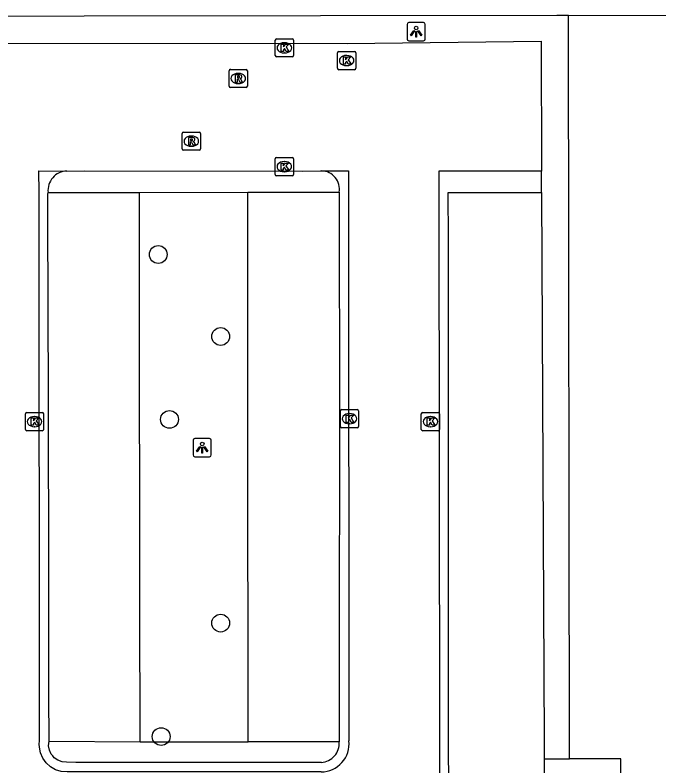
# Model space of a CAD drawing. Extents: x 161477 to 163040, y 383680 to 384868.
# Drawn here: x 162062.01 to 162097.4, y 384524.18 to 384565.48 of the extents above; entities that cross this region are included whole.
import ezdxf

# ---------------------------------------------------------------- set-up
doc = ezdxf.new("R2010")
doc.units = 0
for name, color, linetype in [('IMGEO_Boom', 7, 'Continuous'), ('IMGEO_Groenvoorziening', 7, 'Continuous'), ('IMGEO_Haag', 7, 'Continuous'), ('IMGEO_Kolk', 7, 'Continuous'), ('IMGEO_Lichtpunt', 7, 'Continuous'), ('IMGEO_Parkeervlak_open', 7, 'Continuous'), ('IMGEO_Rijbaan_lokaal_open', 7, 'Continuous'), ('IMGEO_Rioolput', 7, 'Continuous'), ('IMGEO_Voetpad_open', 7, 'Continuous')]:
    doc.layers.add(name, color=color, linetype=linetype)

msp = doc.modelspace()

# ---------------------------------------------------------------- linework, layer by layer
at = {"layer": 'IMGEO_Boom'}
for centre in [(162069.88, 384552.31), (162073.31, 384547.8), (162070.5, 384543.24), (162073.31, 384532.04), (162070.04, 384525.8)]:
    msp.add_circle(centre, 0.489, dxfattribs=at)
at = {"layer": 'IMGEO_Groenvoorziening'}
msp.add_lwpolyline([(162092.421, 384565.458), (162104.245, 384565.477)], dxfattribs=at)
at = {"layer": 'IMGEO_Haag'}
for points in [[(162092.421, 384565.458), (162091.786, 384565.457), (162052.794, 384565.396), (162051.294, 384565.394), (162051.35, 384555.434)], [(162092.485, 384524.58), (162092.421, 384565.458)]]:
    msp.add_lwpolyline(points, dxfattribs=at)
at = {"layer": 'IMGEO_Kolk'}
for p, q in [((162076.312, 384563.244), (162076.312, 384564.096)), ((162076.387, 384564.17), (162077.239, 384564.17)), ((162077.313, 384564.096), (162077.313, 384563.244)), ((162076.8, 384563.95), (162076.825, 384563.95)), ((162077.239, 384563.17), (162076.387, 384563.17)), ((162076.823, 384563.39), (162076.798, 384563.39)), ((162079.734, 384562.546), (162079.734, 384563.398)), ((162079.809, 384563.472), (162080.661, 384563.472)), ((162080.222, 384563.252), (162080.247, 384563.252)), ((162080.735, 384563.398), (162080.735, 384562.546)), ((162080.661, 384562.472), (162079.809, 384562.472)), ((162080.245, 384562.692), (162080.22, 384562.692)), ((162076.308, 384556.713), (162076.308, 384557.565)), ((162076.383, 384557.639), (162077.235, 384557.639)), ((162076.796, 384557.419), (162076.821, 384557.419)), ((162077.309, 384557.565), (162077.309, 384556.713)), ((162077.235, 384556.639), (162076.383, 384556.639)), ((162076.819, 384556.859), (162076.794, 384556.859)), ((162079.968, 384543.779), (162080.82, 384543.779)), ((162062.582, 384542.695), (162062.582, 384543.547)), ((162062.657, 384543.621), (162063.509, 384543.621)), ((162063.07, 384543.401), (162063.095, 384543.401)), ((162063.583, 384543.547), (162063.583, 384542.695)), ((162079.893, 384542.853), (162079.893, 384543.705)), ((162080.381, 384543.559), (162080.406, 384543.559)), ((162080.894, 384543.705), (162080.894, 384542.853)), ((162084.339, 384542.695), (162084.339, 384543.547)), ((162084.414, 384543.621), (162085.266, 384543.621)), ((162084.827, 384543.401), (162084.852, 384543.401)), ((162085.34, 384543.547), (162085.34, 384542.695)), ((162080.404, 384542.999), (162080.379, 384542.999)), ((162063.509, 384542.621), (162062.657, 384542.621)), ((162063.093, 384542.841), (162063.068, 384542.841)), ((162080.82, 384542.779), (162079.968, 384542.779)), ((162085.266, 384542.621), (162084.414, 384542.621)), ((162084.85, 384542.841), (162084.825, 384542.841))]:
    msp.add_line(p, q, dxfattribs=at)
for points in [[(162076.312, 384563.244), (162076.312, 384564.096)], [(162076.387, 384564.17), (162077.239, 384564.17)], [(162077.313, 384564.096), (162077.313, 384563.244)], [(162076.633, 384563.87), (162076.756, 384563.87), (162076.756, 384563.719), (162076.886, 384563.87), (162077.05, 384563.87), (162076.904, 384563.719), (162077.057, 384563.47), (162076.905, 384563.47), (162076.82, 384563.634), (162076.756, 384563.567), (162076.756, 384563.47), (162076.633, 384563.47), (162076.633, 384563.87)], [(162077.239, 384563.17), (162076.387, 384563.17)], [(162079.734, 384562.546), (162079.734, 384563.398)], [(162079.809, 384563.472), (162080.661, 384563.472)], [(162080.055, 384563.172), (162080.178, 384563.172), (162080.178, 384563.021), (162080.308, 384563.172), (162080.472, 384563.172), (162080.326, 384563.021), (162080.479, 384562.772), (162080.327, 384562.772), (162080.242, 384562.936), (162080.178, 384562.869), (162080.178, 384562.772), (162080.055, 384562.772), (162080.055, 384563.172)], [(162080.735, 384563.398), (162080.735, 384562.546)], [(162080.661, 384562.472), (162079.809, 384562.472)], [(162076.308, 384556.713), (162076.308, 384557.565)], [(162076.383, 384557.639), (162077.235, 384557.639)], [(162077.309, 384557.565), (162077.309, 384556.713)], [(162076.629, 384557.339), (162076.752, 384557.339), (162076.752, 384557.188), (162076.882, 384557.339), (162077.046, 384557.339), (162076.9, 384557.188), (162077.053, 384556.939), (162076.901, 384556.939), (162076.816, 384557.103), (162076.752, 384557.036), (162076.752, 384556.939), (162076.629, 384556.939), (162076.629, 384557.339)], [(162077.235, 384556.639), (162076.383, 384556.639)], [(162079.968, 384543.779), (162080.82, 384543.779)], [(162062.582, 384542.695), (162062.582, 384543.547)], [(162062.657, 384543.621), (162063.509, 384543.621)], [(162063.583, 384543.547), (162063.583, 384542.695)], [(162079.893, 384542.853), (162079.893, 384543.705)], [(162080.214, 384543.479), (162080.337, 384543.479), (162080.337, 384543.328), (162080.467, 384543.479), (162080.631, 384543.479), (162080.485, 384543.328), (162080.638, 384543.079), (162080.486, 384543.079), (162080.401, 384543.243), (162080.337, 384543.176), (162080.337, 384543.079), (162080.214, 384543.079), (162080.214, 384543.479)], [(162080.894, 384543.705), (162080.894, 384542.853)], [(162084.339, 384542.695), (162084.339, 384543.547)], [(162084.414, 384543.621), (162085.266, 384543.621)], [(162085.34, 384543.547), (162085.34, 384542.695)], [(162062.903, 384543.321), (162063.026, 384543.321), (162063.026, 384543.17), (162063.156, 384543.321), (162063.32, 384543.321), (162063.174, 384543.17), (162063.327, 384542.921), (162063.175, 384542.921), (162063.09, 384543.085), (162063.026, 384543.018), (162063.026, 384542.921), (162062.903, 384542.921), (162062.903, 384543.321)], [(162084.66, 384543.321), (162084.783, 384543.321), (162084.783, 384543.17), (162084.913, 384543.321), (162085.077, 384543.321), (162084.931, 384543.17), (162085.084, 384542.921), (162084.932, 384542.921), (162084.847, 384543.085), (162084.783, 384543.018), (162084.783, 384542.921), (162084.66, 384542.921), (162084.66, 384543.321)], [(162063.509, 384542.621), (162062.657, 384542.621)], [(162080.82, 384542.779), (162079.968, 384542.779)], [(162085.266, 384542.621), (162084.414, 384542.621)]]:
    msp.add_lwpolyline(points, dxfattribs=at)
for centre, start, end in [((162076.389, 384564.094), 91.552, 178.448), ((162076.389, 384564.094), 91.552, 178.448), ((162077.237, 384564.094), 1.552, 88.448), ((162077.237, 384564.094), 1.552, 88.448), ((162076.389, 384563.246), 181.552, 268.448), ((162076.389, 384563.246), 181.552, 268.448), ((162077.237, 384563.246), 271.552, 358.448), ((162077.237, 384563.246), 271.552, 358.448), ((162079.811, 384563.396), 91.552, 178.448), ((162079.811, 384563.396), 91.552, 178.448), ((162080.659, 384563.396), 1.552, 88.448), ((162080.659, 384563.396), 1.552, 88.448), ((162079.811, 384562.548), 181.552, 268.448), ((162079.811, 384562.548), 181.552, 268.448), ((162080.659, 384562.548), 271.552, 358.448), ((162080.659, 384562.548), 271.552, 358.448), ((162076.385, 384557.563), 91.552, 178.448), ((162076.385, 384557.563), 91.552, 178.448), ((162077.233, 384557.563), 1.552, 88.448), ((162077.233, 384557.563), 1.552, 88.448), ((162076.385, 384556.715), 181.552, 268.448), ((162076.385, 384556.715), 181.552, 268.448), ((162077.233, 384556.715), 271.552, 358.448), ((162077.233, 384556.715), 271.552, 358.448), ((162079.97, 384543.703), 91.552, 178.448), ((162079.97, 384543.703), 91.552, 178.448), ((162080.818, 384543.703), 1.552, 88.448), ((162080.818, 384543.703), 1.552, 88.448), ((162062.659, 384543.545), 91.552, 178.448), ((162062.659, 384543.545), 91.552, 178.448), ((162063.507, 384543.545), 1.552, 88.448), ((162063.507, 384543.545), 1.552, 88.448), ((162084.416, 384543.545), 91.552, 178.448), ((162084.416, 384543.545), 91.552, 178.448), ((162085.264, 384543.545), 1.552, 88.448), ((162085.264, 384543.545), 1.552, 88.448), ((162062.659, 384542.697), 181.552, 268.448), ((162062.659, 384542.697), 181.552, 268.448), ((162063.507, 384542.697), 271.552, 358.448), ((162063.507, 384542.697), 271.552, 358.448), ((162079.97, 384542.855), 181.552, 268.448), ((162079.97, 384542.855), 181.552, 268.448), ((162080.818, 384542.855), 271.552, 358.448), ((162080.818, 384542.855), 271.552, 358.448), ((162084.416, 384542.697), 181.552, 268.448), ((162084.416, 384542.697), 181.552, 268.448), ((162085.264, 384542.697), 271.552, 358.448), ((162085.264, 384542.697), 271.552, 358.448)]:
    msp.add_arc(centre, 0.0765, start, end, dxfattribs=at)
for centre, major_axis, ratio, start_param, end_param in [((162076.799, 384563.67), (-0.387, 0.002), 0.722429, 4.712389, 7.853982), ((162076.824, 384563.67), (-0.39, 0.002), 0.717154, 1.570796, 4.712389), ((162080.221, 384562.972), (-0.387, 0.002), 0.722429, 4.712389, 7.853982), ((162080.246, 384562.972), (-0.39, 0.002), 0.717154, 1.570796, 4.712389), ((162076.795, 384557.139), (-0.387, 0.002), 0.722429, 4.712389, 7.853982), ((162076.82, 384557.139), (-0.39, 0.002), 0.717154, 1.570796, 4.712389), ((162063.069, 384543.121), (-0.387, 0.002), 0.722429, 4.712389, 7.853982), ((162063.094, 384543.121), (-0.39, 0.002), 0.717154, 1.570796, 4.712389), ((162080.38, 384543.279), (-0.387, 0.002), 0.722429, 4.712389, 7.853982), ((162080.405, 384543.279), (-0.39, 0.002), 0.717154, 1.570796, 4.712389), ((162084.826, 384543.121), (-0.387, 0.002), 0.722429, 4.712389, 7.853982), ((162084.851, 384543.121), (-0.39, 0.002), 0.717154, 1.570796, 4.712389)]:
    msp.add_ellipse(centre, major_axis=major_axis, ratio=ratio, start_param=start_param, end_param=end_param, dxfattribs=at)
at = {"layer": 'IMGEO_Lichtpunt'}
for p, q in [((162083.557, 384564.963), (162083.557, 384564.156)), ((162083.557, 384564.963), (162083.557, 384564.156)), ((162084.459, 384565.058), (162083.651, 384565.058)), ((162084.459, 384565.058), (162083.651, 384565.058)), ((162084.553, 384564.156), (162084.553, 384564.963)), ((162084.553, 384564.156), (162084.553, 384564.963)), ((162083.651, 384564.062), (162084.459, 384564.062)), ((162083.651, 384564.062), (162084.459, 384564.062)), ((162072.699, 384542.188), (162071.891, 384542.188)), ((162072.699, 384542.188), (162071.891, 384542.188)), ((162071.797, 384542.093), (162071.797, 384541.286)), ((162071.797, 384542.093), (162071.797, 384541.286)), ((162072.793, 384541.286), (162072.793, 384542.093)), ((162072.793, 384541.286), (162072.793, 384542.093)), ((162071.891, 384541.192), (162072.699, 384541.192)), ((162071.891, 384541.192), (162072.699, 384541.192))]:
    msp.add_line(p, q, dxfattribs=at)
for points in [[(162083.931, 384564.627), (162083.97, 384564.599), (162083.782, 384564.337), (162083.744, 384564.364), (162083.931, 384564.627)], [(162084.033, 384564.579), (162084.08, 384564.579), (162084.08, 384564.257), (162084.033, 384564.257), (162084.033, 384564.579)], [(162084.143, 384564.599), (162084.181, 384564.626), (162084.368, 384564.364), (162084.329, 384564.336), (162084.143, 384564.599)], [(162072.171, 384541.757), (162072.21, 384541.729), (162072.022, 384541.467), (162071.984, 384541.494), (162072.171, 384541.757)], [(162072.273, 384541.709), (162072.32, 384541.709), (162072.32, 384541.387), (162072.273, 384541.387), (162072.273, 384541.709)], [(162072.383, 384541.729), (162072.421, 384541.756), (162072.608, 384541.494), (162072.569, 384541.466), (162072.383, 384541.729)]]:
    msp.add_lwpolyline(points, dxfattribs=at)
for centre in [(162084.056, 384564.761), (162072.296, 384541.891)]:
    msp.add_circle(centre, 0.0994, dxfattribs=at)
for centre, start, end in [((162083.651, 384564.963), 90, 180), ((162083.651, 384564.963), 90, 180), ((162084.459, 384564.963), 0, 90), ((162084.459, 384564.963), 0, 90), ((162083.651, 384564.156), 180, 270), ((162083.651, 384564.156), 180, 270), ((162084.459, 384564.156), 270, 0), ((162084.459, 384564.156), 270, 360), ((162071.891, 384542.093), 90, 180), ((162071.891, 384542.093), 90, 180), ((162072.699, 384542.093), 0, 90), ((162072.699, 384542.093), 0, 90), ((162071.891, 384541.286), 180, 270), ((162071.891, 384541.286), 180, 270), ((162072.699, 384541.286), 270, 0), ((162072.699, 384541.286), 270, 360)]:
    msp.add_arc(centre, 0.0946, start, end, dxfattribs=at)
at = {"layer": 'IMGEO_Parkeervlak_open'}
for points in [[(162068.883, 384525.517), (162068.88, 384528.078), (162068.876, 384530.59), (162068.872, 384533.105), (162068.87, 384535.626), (162068.866, 384538.129), (162068.862, 384540.638), (162068.859, 384543.149), (162068.855, 384545.651), (162068.852, 384548.161), (162068.848, 384550.645), (162068.844, 384553.153), (162068.842, 384555.71)], [(162074.816, 384525.518), (162074.815, 384528.059), (162074.815, 384530.563), (162074.814, 384533.062), (162074.812, 384535.573), (162074.812, 384538.095), (162074.811, 384540.621), (162074.811, 384543.118), (162074.81, 384545.626), (162074.808, 384548.118), (162074.808, 384550.647), (162074.807, 384553.119), (162074.807, 384555.729)], [(162090.946, 384555.715), (162091.086, 384525.529), (162091.09, 384524.58)]]:
    msp.add_lwpolyline(points, dxfattribs=at)
at = {"layer": 'IMGEO_Rijbaan_lokaal_open'}
for points in [[(162052.779, 384556.918), (162052.755, 384557.469), (162052.74, 384563.444), (162052.739, 384563.936), (162053.27, 384563.937), (162080.258, 384563.918), (162090.929, 384564.042), (162090.944, 384556.899)], [(162078.84, 384523.857), (162076.383, 384523.861), (162075.271, 384523.861), (162072.058, 384523.865), (162071.711, 384523.866), (162064.866, 384523.857), (162064.546, 384523.885), (162064.24, 384523.98), (162063.961, 384524.139), (162063.723, 384524.354), (162063.536, 384524.614), (162063.408, 384524.909), (162063.347, 384525.223), (162063.342, 384525.392), (162063.356, 384525.561), (162063.327, 384555.715), (162063.326, 384556.912), (162064.855, 384556.893)], [(162064.855, 384556.893), (162065.842, 384556.901), (162077.791, 384556.899), (162078.807, 384556.909), (162078.858, 384556.909)], [(162078.858, 384556.909), (162080.341, 384556.905), (162080.342, 384555.725), (162080.358, 384525.562)], [(162090.944, 384556.899), (162087.834, 384556.898), (162086.837, 384556.888), (162086.713, 384556.888), (162085.307, 384556.892), (162085.309, 384555.675), (162085.338, 384525.521), (162085.356, 384517.763), (162085.357, 384514.323)], [(162090.946, 384555.715), (162090.944, 384556.899)], [(162063.878, 384525.549), (162063.874, 384528.101), (162063.87, 384530.613), (162063.866, 384533.127), (162063.862, 384535.649), (162063.858, 384538.151), (162063.855, 384540.661), (162063.85, 384543.321), (162063.843, 384545.674), (162063.835, 384548.183), (162063.827, 384550.667), (162063.819, 384553.175), (162063.812, 384555.518), (162063.821, 384555.627), (162063.828, 384555.714)], [(162079.83, 384555.729), (162079.832, 384550.606), (162079.834, 384548.071), (162079.835, 384545.667), (162079.836, 384543.235), (162079.836, 384543.159), (162079.835, 384540.661), (162079.834, 384538.137), (162079.831, 384535.613), (162079.83, 384533.102), (162079.828, 384530.605), (162079.827, 384528.101), (162079.826, 384525.507)], [(162085.878, 384514.323), (162085.879, 384515.171), (162085.879, 384515.528), (162085.882, 384517.642), (162085.83, 384525.531), (162085.83, 384528.098), (162085.83, 384530.605), (162085.828, 384533.105), (162085.828, 384535.623), (162085.827, 384538.145), (162085.827, 384540.653), (162085.826, 384543.127), (162085.826, 384545.657), (162085.826, 384548.151), (162085.824, 384550.675), (162085.824, 384553.159), (162085.823, 384555.718), (162090.602, 384555.717), (162090.946, 384555.715)], [(162078.846, 384524.379), (162065.356, 384524.378), (162064.844, 384524.387), (162064.597, 384524.411), (162064.365, 384524.498), (162064.162, 384524.641), (162064.083, 384524.737), (162064.004, 384524.832), (162063.899, 384525.057), (162063.856, 384525.301), (162063.878, 384525.549)]]:
    msp.add_lwpolyline(points, dxfattribs=at)
for centre, radius, start, end in [((162064.879, 384555.835), 1.058, 91.3244, 186.5589), ((162078.831, 384555.896), 1.013, 350.4958, 88.4628), ((162078.826, 384525.398), 1.541, 270.5384, 6.1028), ((162078.777, 384525.428), 1.052, 273.738, 4.2942)]:
    msp.add_arc(centre, radius, start, end, dxfattribs=at)
at = {"layer": 'IMGEO_Rioolput'}
for p, q in [((162073.779, 384561.564), (162073.779, 384562.416)), ((162073.854, 384562.49), (162074.706, 384562.49)), ((162074.78, 384562.416), (162074.78, 384561.564)), ((162074.267, 384562.27), (162074.292, 384562.27)), ((162074.29, 384561.71), (162074.265, 384561.71)), ((162074.706, 384561.49), (162073.854, 384561.49)), ((162071.274, 384559.04), (162072.126, 384559.04)), ((162071.199, 384558.114), (162071.199, 384558.966)), ((162071.687, 384558.82), (162071.712, 384558.82)), ((162072.2, 384558.966), (162072.2, 384558.114)), ((162071.71, 384558.26), (162071.685, 384558.26)), ((162072.126, 384558.04), (162071.274, 384558.04))]:
    msp.add_line(p, q, dxfattribs=at)
for points in [[(162073.779, 384561.564), (162073.779, 384562.416)], [(162073.854, 384562.49), (162074.706, 384562.49)], [(162074.78, 384562.416), (162074.78, 384561.564)], [(162074.368, 384562.188), (162074.116, 384562.19), (162074.116, 384561.79)], [(162074.116, 384561.79), (162074.24, 384561.79), (162074.24, 384561.952), (162074.251, 384561.952)], [(162074.294, 384562.109), (162074.24, 384562.109), (162074.24, 384562.028)], [(162074.24, 384562.028), (162074.292, 384562.028)], [(162074.298, 384561.923), (162074.369, 384561.79), (162074.509, 384561.79), (162074.444, 384561.916)], [(162074.706, 384561.49), (162073.854, 384561.49)], [(162071.274, 384559.04), (162072.126, 384559.04)], [(162071.199, 384558.114), (162071.199, 384558.966)], [(162071.788, 384558.738), (162071.536, 384558.74), (162071.536, 384558.34)], [(162071.714, 384558.659), (162071.66, 384558.659), (162071.66, 384558.578)], [(162072.2, 384558.966), (162072.2, 384558.114)], [(162071.536, 384558.34), (162071.66, 384558.34), (162071.66, 384558.502), (162071.671, 384558.502)], [(162071.66, 384558.578), (162071.712, 384558.578)], [(162071.718, 384558.473), (162071.789, 384558.34), (162071.929, 384558.34), (162071.864, 384558.466)], [(162072.126, 384558.04), (162071.274, 384558.04)]]:
    msp.add_lwpolyline(points, dxfattribs=at)
for centre, radius, start, end in [((162073.856, 384562.414), 0.0765, 91.552, 178.448), ((162073.856, 384562.414), 0.0765, 91.552, 178.448), ((162074.704, 384562.414), 0.0765, 1.552, 88.448), ((162074.704, 384562.414), 0.0765, 1.552, 88.448), ((162074.25, 384561.899), 0.0533, 26.0293, 88.6989), ((162074.276, 384562.217), 0.19, 274.7715, 282.9687), ((162074.3, 384562.013), 0.0964, 77.0061, 93.1865), ((162074.314, 384562.07), 0.0378, 276.6634, 79.6772), ((162074.367, 384562.078), 0.109, 350.3612, 89.416), ((162074.365, 384562.078), 0.112, 277.5842, 350.9817), ((162074.349, 384561.863), 0.108, 29.5134, 73.7905), ((162073.856, 384561.566), 0.0765, 181.552, 268.448), ((162073.856, 384561.566), 0.0765, 181.552, 268.448), ((162074.704, 384561.566), 0.0765, 271.552, 358.448), ((162074.704, 384561.566), 0.0765, 271.552, 358.448), ((162071.276, 384558.964), 0.0765, 91.552, 178.448), ((162071.276, 384558.964), 0.0765, 91.552, 178.448), ((162072.124, 384558.964), 0.0765, 1.552, 88.448), ((162072.124, 384558.964), 0.0765, 1.552, 88.448), ((162071.72, 384558.563), 0.0964, 77.0061, 93.1865), ((162071.734, 384558.62), 0.0378, 276.6634, 79.6772), ((162071.787, 384558.628), 0.109, 350.3612, 89.416), ((162071.67, 384558.449), 0.0533, 26.0293, 88.6989), ((162071.696, 384558.767), 0.19, 274.7715, 282.9687), ((162071.785, 384558.628), 0.112, 277.5842, 350.9817), ((162071.769, 384558.413), 0.108, 29.5134, 73.7905), ((162071.276, 384558.116), 0.0765, 181.552, 268.448), ((162071.276, 384558.116), 0.0765, 181.552, 268.448), ((162072.124, 384558.116), 0.0765, 271.552, 358.448), ((162072.124, 384558.116), 0.0765, 271.552, 358.448)]:
    msp.add_arc(centre, radius, start, end, dxfattribs=at)
for centre, major_axis, ratio, start_param, end_param in [((162074.266, 384561.99), (-0.387, 0.002), 0.722429, 4.712389, 7.853982), ((162074.291, 384561.99), (-0.39, 0.002), 0.717154, 1.570796, 4.712389), ((162071.686, 384558.54), (-0.387, 0.002), 0.722429, 4.712389, 7.853982), ((162071.711, 384558.54), (-0.39, 0.002), 0.717154, 1.570796, 4.712389)]:
    msp.add_ellipse(centre, major_axis=major_axis, ratio=ratio, start_param=start_param, end_param=end_param, dxfattribs=at)
at = {"layer": 'IMGEO_Voetpad_open'}
for points in [[(162063.828, 384555.714), (162068.842, 384555.71)], [(162068.842, 384555.71), (162074.807, 384555.729)], [(162074.807, 384555.729), (162079.83, 384555.729)], [(162063.878, 384525.549), (162068.883, 384525.517)], [(162068.883, 384525.517), (162074.816, 384525.518)], [(162079.826, 384525.507), (162074.816, 384525.518)], [(162091.09, 384524.58), (162091.091, 384524.364), (162091.094, 384523.823), (162091.035, 384520.659), (162091.033, 384520.549)], [(162091.09, 384524.58), (162092.485, 384524.58)], [(162092.483, 384520.547), (162095.259, 384520.543), (162095.278, 384521.333), (162095.877, 384521.332), (162095.908, 384523.665), (162095.308, 384523.681), (162095.313, 384524.579), (162092.485, 384524.58)]]:
    msp.add_lwpolyline(points, dxfattribs=at)

doc.saveas('drawing.dxf')
